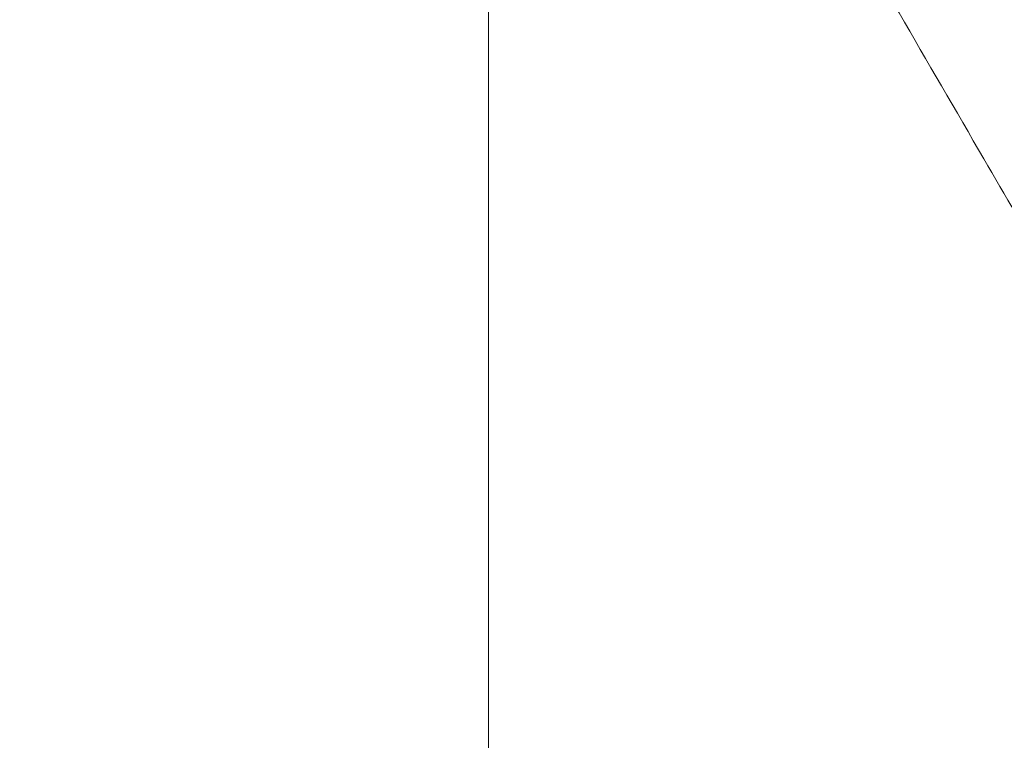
# Model space of a CAD drawing. Header units: inches. Extents: x 1 to 109, y 1 to 85.
# Tile 945 of 1056: x 88.5999 to 88.60723, y 24.36208 to 24.36745. Entities that reach past the tile are written whole.
import ezdxf

# ---------------------------------------------------------------- set-up
doc = ezdxf.new("R2010")
doc.units = ezdxf.units.IN
doc.header["$MEASUREMENT"] = 0

msp = doc.modelspace()

# ---------------------------------------------------------------- linework, layer by layer
at = {"color": 7, "linetype": 'Continuous', "lineweight": 15, "ltscale": 5}
msp.add_line((88.6033892, 24.3550245), (88.6033892, 24.5133522), dxfattribs=at)
for points, knots in [([(88.6035109, 24.4341884), (88.6043451, 24.4310057), (88.6060136, 24.4246404), (88.6082103, 24.4150273), (88.6101493, 24.4053656), (88.6116053, 24.3967126), (88.6126691, 24.3890946), (88.6134292, 24.3825243), (88.6140299, 24.3759322), (88.6144598, 24.3693211), (88.6147316, 24.3626939), (88.6147655, 24.3582735), (88.6147824, 24.3560634)], [0, 0, 0, 0, 0.124077, 0.248153, 0.372519, 0.496883, 0.580558, 0.664242, 0.747916, 0.83194, 0.915976, 1, 1, 1, 1]), ([(88.6147824, 24.3560634), (88.6147506, 24.3590943), (88.6146869, 24.3651562), (88.6141769, 24.3742515), (88.6133692, 24.3833406), (88.6123322, 24.3917338), (88.6111614, 24.3994214), (88.6099299, 24.4064083), (88.6083069, 24.4145443), (88.6062233, 24.4238168), (88.604415, 24.4307312), (88.6035109, 24.4341884)], [0, 0, 0, 0, 0.11523, 0.230462, 0.346119, 0.461779, 0.55134, 0.64091, 0.730474, 0.865235, 1, 1, 1, 1]), ([(88.5915133, 24.3553677), (88.5919816, 24.3561752), (88.5928567, 24.357684), (88.5940773, 24.3597879), (88.5951135, 24.3615734), (88.5959652, 24.3630408), (88.5966324, 24.3641901), (88.5970961, 24.3649886), (88.5974004, 24.3655127), (88.5976458, 24.3659353), (88.5979562, 24.3664697), (88.5984645, 24.3673449), (88.5992088, 24.3686261), (88.6002228, 24.3703709), (88.6009759, 24.3716662), (88.6013908, 24.3723799)], [0, 0, 0, 0, 0.142361, 0.266003, 0.37094, 0.457181, 0.524734, 0.573607, 0.598005, 0.617155, 0.648134, 0.692251, 0.771504, 0.874093, 1, 1, 1, 1]), ([(88.6036119, 24.3723793), (88.6039794, 24.3717472), (88.6046622, 24.3705728), (88.6056079, 24.3689456), (88.6063967, 24.367588), (88.6070286, 24.3665), (88.6075339, 24.36563), (88.608054, 24.3647342), (88.6087127, 24.3635999), (88.6096031, 24.3620658), (88.6107075, 24.360163), (88.6120256, 24.357891), (88.6129755, 24.3562532), (88.6134861, 24.3553728)], [0, 0, 0, 0, 0.111554, 0.207259, 0.287107, 0.35109, 0.399202, 0.440584, 0.509109, 0.599302, 0.711174, 0.844735, 1, 1, 1, 1])]:
    msp.add_open_spline(points, degree=3, knots=knots, dxfattribs=at)

doc.saveas('drawing.dxf')
